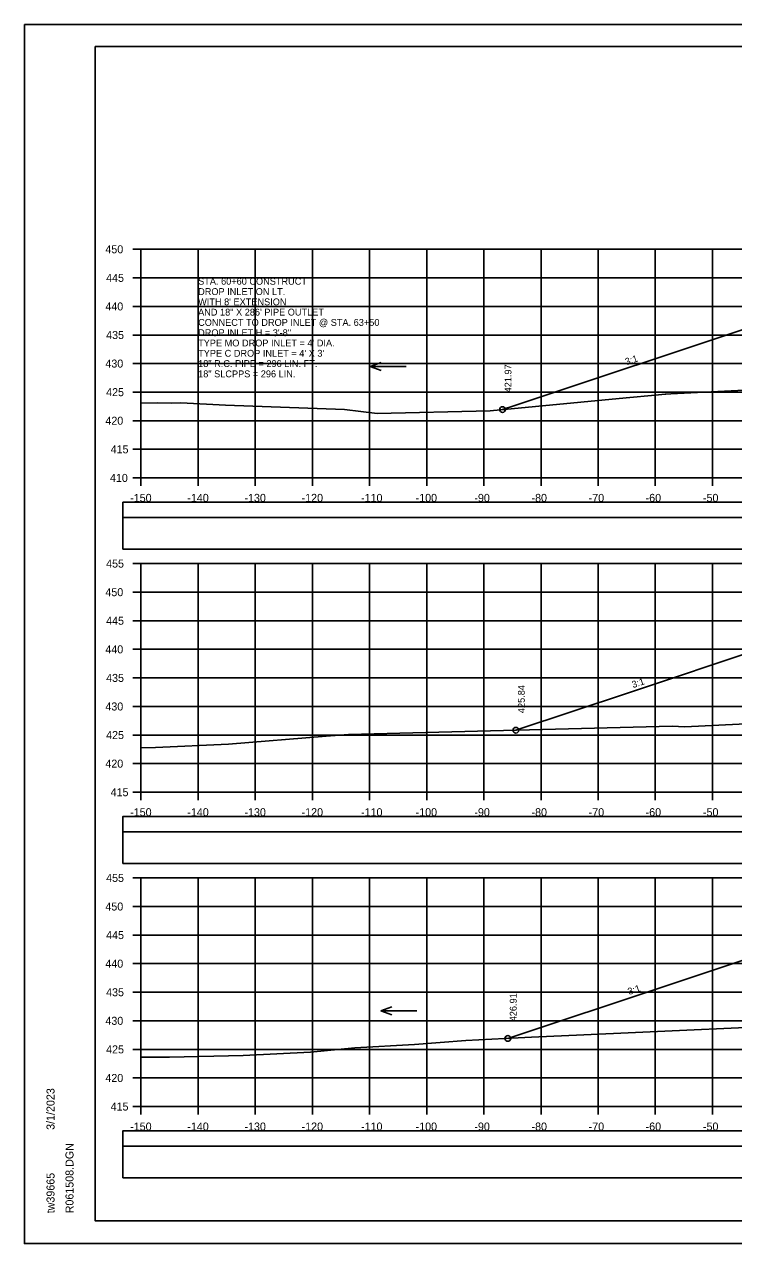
# Model space of a CAD drawing. Extents: x 1371057 to 1372761, y 380005 to 390517.
# Drawn here: x 1371390.5 to 1371514.6, y 384485.2 to 384698.5 of the extents above; entities that cross this region are included whole.
import ezdxf

# ---------------------------------------------------------------- set-up
doc = ezdxf.new("R2010")
doc.units = 0
for name, color, linetype in [('R_Axis', 7, 'Continuous'), ('R_Axis Annot', 7, 'Continuous'), ('R_Border', 7, 'Continuous'), ('R_Detour', 7, 'Continuous'), ('R_Dimension', 7, 'Continuous'), ('R_Exist Surface', 7, 'Continuous'), ('R_Fin Surface', 7, 'Continuous'), ('R_Grid', 7, 'Continuous'), ('R_No Plot', 7, 'Continuous'), ('R_Water Annot', 7, 'Continuous'), ('R_Xsect Elev', 7, 'Continuous'), ('R_Xsect Slope', 7, 'Continuous')]:
    doc.layers.add(name, color=color, linetype=linetype)

msp = doc.modelspace()

# ---------------------------------------------------------------- linework, layer by layer
at = {"layer": 'R_Axis'}
for p, q in [((1371409.47, 384659.16), (1371410.87, 384659.16)), ((1371410.87, 384619.16), (1371410.87, 384659.16)), ((1371409.47, 384654.16), (1371410.87, 384654.16)), ((1371409.47, 384649.16), (1371410.87, 384649.16)), ((1371409.47, 384644.16), (1371410.87, 384644.16)), ((1371409.47, 384639.16), (1371410.87, 384639.16)), ((1371409.47, 384634.16), (1371410.87, 384634.16)), ((1371409.47, 384629.16), (1371410.87, 384629.16)), ((1371409.47, 384624.16), (1371410.87, 384624.16)), ((1371409.47, 384619.16), (1371410.87, 384619.16)), ((1371410.87, 384619.16), (1371710.87, 384619.16)), ((1371410.87, 384617.76), (1371410.87, 384619.16)), ((1371420.87, 384617.76), (1371420.87, 384619.16)), ((1371430.87, 384617.76), (1371430.87, 384619.16)), ((1371440.87, 384617.76), (1371440.87, 384619.16)), ((1371450.87, 384617.76), (1371450.87, 384619.16)), ((1371460.87, 384617.76), (1371460.87, 384619.16)), ((1371470.87, 384617.76), (1371470.87, 384619.16)), ((1371480.87, 384617.76), (1371480.87, 384619.16)), ((1371490.87, 384617.76), (1371490.87, 384619.16)), ((1371500.87, 384617.76), (1371500.87, 384619.16)), ((1371510.87, 384617.76), (1371510.87, 384619.16)), ((1371409.47, 384604.16), (1371410.87, 384604.16)), ((1371410.87, 384564.16), (1371410.87, 384604.16)), ((1371409.47, 384599.16), (1371410.87, 384599.16)), ((1371409.47, 384594.16), (1371410.87, 384594.16)), ((1371409.47, 384589.16), (1371410.87, 384589.16)), ((1371409.47, 384584.16), (1371410.87, 384584.16)), ((1371409.47, 384579.16), (1371410.87, 384579.16)), ((1371409.47, 384574.16), (1371410.87, 384574.16)), ((1371409.47, 384569.16), (1371410.87, 384569.16)), ((1371409.47, 384564.16), (1371410.87, 384564.16)), ((1371410.87, 384564.16), (1371710.87, 384564.16)), ((1371410.87, 384562.76), (1371410.87, 384564.16)), ((1371420.87, 384562.76), (1371420.87, 384564.16)), ((1371430.87, 384562.76), (1371430.87, 384564.16)), ((1371440.87, 384562.76), (1371440.87, 384564.16)), ((1371450.87, 384562.76), (1371450.87, 384564.16)), ((1371460.87, 384562.76), (1371460.87, 384564.16)), ((1371470.87, 384562.76), (1371470.87, 384564.16)), ((1371480.87, 384562.76), (1371480.87, 384564.16)), ((1371490.87, 384562.76), (1371490.87, 384564.16)), ((1371500.87, 384562.76), (1371500.87, 384564.16)), ((1371510.87, 384562.76), (1371510.87, 384564.16)), ((1371409.47, 384549.16), (1371410.87, 384549.16)), ((1371410.87, 384509.16), (1371410.87, 384549.16)), ((1371409.47, 384544.16), (1371410.87, 384544.16)), ((1371409.47, 384539.16), (1371410.87, 384539.16)), ((1371409.47, 384534.16), (1371410.87, 384534.16)), ((1371409.47, 384529.16), (1371410.87, 384529.16)), ((1371409.47, 384524.16), (1371410.87, 384524.16)), ((1371409.47, 384519.16), (1371410.87, 384519.16)), ((1371409.47, 384514.16), (1371410.87, 384514.16)), ((1371409.47, 384509.16), (1371410.87, 384509.16)), ((1371410.87, 384509.16), (1371710.87, 384509.16)), ((1371410.87, 384507.76), (1371410.87, 384509.16)), ((1371420.87, 384507.76), (1371420.87, 384509.16)), ((1371430.87, 384507.76), (1371430.87, 384509.16)), ((1371440.87, 384507.76), (1371440.87, 384509.16)), ((1371450.87, 384507.76), (1371450.87, 384509.16)), ((1371460.87, 384507.76), (1371460.87, 384509.16)), ((1371470.87, 384507.76), (1371470.87, 384509.16)), ((1371480.87, 384507.76), (1371480.87, 384509.16)), ((1371490.87, 384507.76), (1371490.87, 384509.16)), ((1371500.87, 384507.76), (1371500.87, 384509.16)), ((1371510.87, 384507.76), (1371510.87, 384509.16))]:
    msp.add_line(p, q, dxfattribs=at)
at = {"layer": 'R_Border'}
for p, q in [((1371402.87, 384694.62), (1371719.05, 384694.62)), ((1371402.87, 384489.16), (1371402.87, 384694.62)), ((1371402.87, 384489.16), (1371402.87, 384489.16)), ((1371719.05, 384489.16), (1371402.87, 384489.16))]:
    msp.add_line(p, q, dxfattribs=at)
at = {"layer": 'R_Detour'}
for points in [[(1371407.72, 384612.2), (1371714.03, 384612.2), (1371714.03, 384614.91), (1371407.72, 384614.91)], [(1371407.72, 384557.2), (1371714.03, 384557.2), (1371714.03, 384559.91), (1371407.72, 384559.91)], [(1371407.72, 384502.2), (1371714.03, 384502.2), (1371714.03, 384504.91), (1371407.72, 384504.91)]]:
    msp.add_lwpolyline(points, close=True, dxfattribs=at)
at = {"layer": 'R_Dimension'}
for points in [[(1371407.72, 384606.68), (1371714.03, 384606.68), (1371714.03, 384612.2), (1371407.72, 384612.2)], [(1371407.72, 384551.68), (1371714.03, 384551.68), (1371714.03, 384557.2), (1371407.72, 384557.2)], [(1371407.72, 384496.68), (1371714.03, 384496.68), (1371714.03, 384502.2), (1371407.72, 384502.2)]]:
    msp.add_lwpolyline(points, close=True, dxfattribs=at)
at = {"layer": 'R_Exist Surface'}
for points in [[(1371410.87, 384632.25), (1371413.78, 384632.29), (1371416.28, 384632.26), (1371417.85, 384632.29), (1371425.66, 384631.86), (1371446.47, 384631.11), (1371452.17, 384630.4), (1371471.97, 384630.92), (1371495.75, 384633.14), (1371500.82, 384633.66), (1371502.62, 384633.83), (1371502.74, 384633.8), (1371503.56, 384633.84), (1371531.73, 384635.24)], [(1371410.87, 384571.95), (1371413.43, 384571.96), (1371426.16, 384572.56), (1371443.29, 384573.99), (1371447.2, 384574.27), (1371456.18, 384574.48), (1371503.81, 384575.69), (1371506.02, 384575.62), (1371523.89, 384576.49)], [(1371410.87, 384517.77), (1371415.84, 384517.78), (1371428.74, 384518.08), (1371440.51, 384518.65), (1371448.31, 384519.43), (1371458.74, 384520.04), (1371467.74, 384520.72), (1371474.56, 384521.04), (1371479.23, 384521.29), (1371488.34, 384521.69), (1371497.43, 384522.11), (1371523.14, 384523.28)]]:
    msp.add_lwpolyline(points, dxfattribs=at)
at = {"layer": 'R_Fin Surface'}
for points in [[(1371474.15, 384631.12), (1371475, 384631.41), (1371475.4, 384631.54), (1371519.37, 384646.2)], [(1371476.48, 384575), (1371476.48, 384575), (1371496.37, 384581.62), (1371519.37, 384589.29)], [(1371475.06, 384521.07), (1371475.07, 384521.07), (1371502.6, 384530.25), (1371519.37, 384535.84)]]:
    msp.add_lwpolyline(points, dxfattribs=at)
at = {"layer": 'R_Grid'}
for p, q in [((1371410.87, 384659.16), (1371710.87, 384659.16)), ((1371410.87, 384619.16), (1371410.87, 384659.16)), ((1371420.87, 384619.16), (1371420.87, 384659.16)), ((1371430.87, 384619.16), (1371430.87, 384659.16)), ((1371440.87, 384619.16), (1371440.87, 384659.16)), ((1371450.87, 384619.16), (1371450.87, 384659.16)), ((1371460.87, 384619.16), (1371460.87, 384659.16)), ((1371470.87, 384619.16), (1371470.87, 384659.16)), ((1371480.87, 384619.16), (1371480.87, 384659.16)), ((1371490.87, 384619.16), (1371490.87, 384659.16)), ((1371500.87, 384619.16), (1371500.87, 384659.16)), ((1371510.87, 384619.16), (1371510.87, 384659.16)), ((1371410.87, 384654.16), (1371710.87, 384654.16)), ((1371410.87, 384649.16), (1371710.87, 384649.16)), ((1371410.87, 384644.16), (1371710.87, 384644.16)), ((1371410.87, 384639.16), (1371710.87, 384639.16)), ((1371410.87, 384634.16), (1371710.87, 384634.16)), ((1371410.87, 384629.16), (1371710.87, 384629.16)), ((1371410.87, 384624.16), (1371710.87, 384624.16)), ((1371410.87, 384619.16), (1371710.87, 384619.16)), ((1371410.87, 384604.16), (1371710.87, 384604.16)), ((1371410.87, 384564.16), (1371410.87, 384604.16)), ((1371420.87, 384564.16), (1371420.87, 384604.16)), ((1371430.87, 384564.16), (1371430.87, 384604.16)), ((1371440.87, 384564.16), (1371440.87, 384604.16)), ((1371450.87, 384564.16), (1371450.87, 384604.16)), ((1371460.87, 384564.16), (1371460.87, 384604.16)), ((1371470.87, 384564.16), (1371470.87, 384604.16)), ((1371480.87, 384564.16), (1371480.87, 384604.16)), ((1371490.87, 384564.16), (1371490.87, 384604.16)), ((1371500.87, 384564.16), (1371500.87, 384604.16)), ((1371510.87, 384564.16), (1371510.87, 384604.16)), ((1371410.87, 384599.16), (1371710.87, 384599.16)), ((1371410.87, 384594.16), (1371710.87, 384594.16)), ((1371410.87, 384589.16), (1371710.87, 384589.16)), ((1371410.87, 384584.16), (1371710.87, 384584.16)), ((1371410.87, 384579.16), (1371710.87, 384579.16)), ((1371410.87, 384574.16), (1371710.87, 384574.16)), ((1371410.87, 384569.16), (1371710.87, 384569.16)), ((1371410.87, 384564.16), (1371710.87, 384564.16)), ((1371410.87, 384549.16), (1371710.87, 384549.16)), ((1371410.87, 384509.16), (1371410.87, 384549.16)), ((1371420.87, 384509.16), (1371420.87, 384549.16)), ((1371430.87, 384509.16), (1371430.87, 384549.16)), ((1371440.87, 384509.16), (1371440.87, 384549.16)), ((1371450.87, 384509.16), (1371450.87, 384549.16)), ((1371460.87, 384509.16), (1371460.87, 384549.16)), ((1371470.87, 384509.16), (1371470.87, 384549.16)), ((1371480.87, 384509.16), (1371480.87, 384549.16)), ((1371490.87, 384509.16), (1371490.87, 384549.16)), ((1371500.87, 384509.16), (1371500.87, 384549.16)), ((1371510.87, 384509.16), (1371510.87, 384549.16)), ((1371410.87, 384544.16), (1371710.87, 384544.16)), ((1371410.87, 384539.16), (1371710.87, 384539.16)), ((1371410.87, 384534.16), (1371710.87, 384534.16)), ((1371410.87, 384529.16), (1371710.87, 384529.16)), ((1371410.87, 384524.16), (1371710.87, 384524.16)), ((1371410.87, 384519.16), (1371710.87, 384519.16)), ((1371410.87, 384514.16), (1371710.87, 384514.16)), ((1371410.87, 384509.16), (1371710.87, 384509.16))]:
    msp.add_line(p, q, dxfattribs=at)
at = {"layer": 'R_No Plot'}
for p, q in [((1371390.47, 384698.51), (1371723.8, 384698.51)), ((1371390.47, 384485.18), (1371723.8, 384485.18))]:
    msp.add_line(p, q, dxfattribs=at)
for points in [[(1371390.46, 384698.51), (1371723.8, 384698.51), (1371723.8, 384485.17), (1371390.46, 384485.17)], [(1371636.79, 384694.62), (1371656.41, 384694.62), (1371656.41, 384684.74), (1371672.52, 384684.74), (1371695.72, 384684.74), (1371695.84, 384656.58), (1371719.05, 384656.58), (1371719.05, 384489.16), (1371402.87, 384489.16), (1371402.87, 384694.62)]]:
    msp.add_lwpolyline(points, close=True, dxfattribs=at)
for centre in [(1371474.15, 384631.12), (1371476.48, 384575), (1371475.06, 384521.07)]:
    msp.add_circle(centre, 0.5, dxfattribs=at)
at = {"layer": 'R_Water Annot'}
for p, q in [((1371451, 384638.63), (1371452.92, 384639.33)), ((1371457.28, 384638.63), (1371451, 384638.63)), ((1371451, 384638.63), (1371452.92, 384637.93)), ((1371452.84, 384525.9), (1371454.77, 384526.6)), ((1371459.13, 384525.9), (1371452.84, 384525.9)), ((1371452.84, 384525.9), (1371454.77, 384525.2))]:
    msp.add_line(p, q, dxfattribs=at)

# ---------------------------------------------------------------- texts
at = {"layer": 'R_Axis Annot'}
for s, p in [('450', (1371404.64, 384658.46)), ('445', (1371404.77, 384653.46)), ('440', (1371404.64, 384648.46)), ('435', (1371404.77, 384643.46)), ('430', (1371404.64, 384638.46)), ('425', (1371404.77, 384633.46)), ('420', (1371404.64, 384628.46)), ('415', (1371405.56, 384623.46)), ('410', (1371405.44, 384618.46)), ('-150', (1371408.98, 384614.96)), ('-140', (1371418.98, 384614.96)), ('-130', (1371428.98, 384614.96)), ('-120', (1371438.98, 384614.96)), ('-110', (1371449.38, 384614.96)), ('-100', (1371458.93, 384614.96)), ('-90', (1371469.21, 384614.96)), ('-80', (1371479.21, 384614.96)), ('-70', (1371489.21, 384614.96)), ('-60', (1371499.18, 384614.96)), ('-50', (1371509.21, 384614.96)), ('455', (1371404.77, 384603.46)), ('450', (1371404.64, 384598.46)), ('445', (1371404.77, 384593.46)), ('440', (1371404.64, 384588.46)), ('435', (1371404.77, 384583.46)), ('430', (1371404.64, 384578.46)), ('425', (1371404.77, 384573.46)), ('420', (1371404.64, 384568.46)), ('415', (1371405.56, 384563.46)), ('-150', (1371408.98, 384559.96)), ('-140', (1371418.98, 384559.96)), ('-130', (1371428.98, 384559.96)), ('-120', (1371438.98, 384559.96)), ('-110', (1371449.38, 384559.96)), ('-100', (1371458.93, 384559.96)), ('-90', (1371469.21, 384559.96)), ('-80', (1371479.21, 384559.96)), ('-70', (1371489.21, 384559.96)), ('-60', (1371499.18, 384559.96)), ('-50', (1371509.21, 384559.96)), ('455', (1371404.77, 384548.46)), ('450', (1371404.64, 384543.46)), ('445', (1371404.77, 384538.46)), ('440', (1371404.64, 384533.46)), ('435', (1371404.77, 384528.46)), ('430', (1371404.64, 384523.46)), ('425', (1371404.77, 384518.46)), ('420', (1371404.64, 384513.46)), ('415', (1371405.56, 384508.46)), ('-150', (1371408.98, 384504.96)), ('-140', (1371418.98, 384504.96)), ('-130', (1371428.98, 384504.96)), ('-120', (1371438.98, 384504.96)), ('-110', (1371449.38, 384504.96)), ('-100', (1371458.93, 384504.96)), ('-90', (1371469.21, 384504.96)), ('-80', (1371479.21, 384504.96)), ('-70', (1371489.21, 384504.96)), ('-60', (1371499.18, 384504.96)), ('-50', (1371509.21, 384504.96))]:
    msp.add_text(s, height=1.4, dxfattribs=at).set_placement(p)
at = {"layer": 'R_Border'}
for s, p in [('3/1/2023', (1371395.74, 384505.08)), ('R061508.DGN', (1371399.06, 384490.48)), ('tw39665', (1371395.74, 384490.48))]:
    msp.add_text(s, height=1.4, rotation=90, dxfattribs=at).set_placement(p)
at = {"layer": 'R_Water Annot'}
for s, p in [('STA. 60+60 CONSTRUCT', (1371420.87, 384652.96)), ('DROP INLET ON LT.', (1371420.87, 384651.16)), ("WITH 8' EXTENSION", (1371420.87, 384649.36)), ('AND 18" X 286\' PIPE OUTLET', (1371420.87, 384647.56)), ('CONNECT TO DROP INLET @ STA. 63+50', (1371420.87, 384645.76)), ('DROP INLET H = 3\'-8"', (1371420.87, 384643.96)), ("TYPE MO DROP INLET = 4' DIA.", (1371420.87, 384642.16)), ("TYPE C DROP INLET = 4' X 3'", (1371420.87, 384640.36)), ('18" R.C. PIPE = 296 LIN. FT.', (1371420.87, 384638.56)), ('18" SLCPPS = 296 LIN. ', (1371420.87, 384636.76))]:
    msp.add_text(s, height=1.2, dxfattribs=at).set_placement(p)
at = {"layer": 'R_Xsect Elev'}
for s, p in [('421.97', (1371475.7, 384634.12)), ('425.84', (1371478.03, 384578)), ('426.91', (1371476.61, 384524.07))]:
    msp.add_text(s, height=1.2, rotation=90, dxfattribs=at).set_placement(p)
at = {"layer": 'R_Xsect Slope'}
for rotation, p in [(18.435, (1371495.81, 384638.87)), (18.435, (1371496.98, 384582.36)), (18.4353, (1371496.27, 384528.67))]:
    msp.add_text('3:1', height=1.2, rotation=rotation, dxfattribs=at).set_placement(p)

doc.saveas('drawing.dxf')
